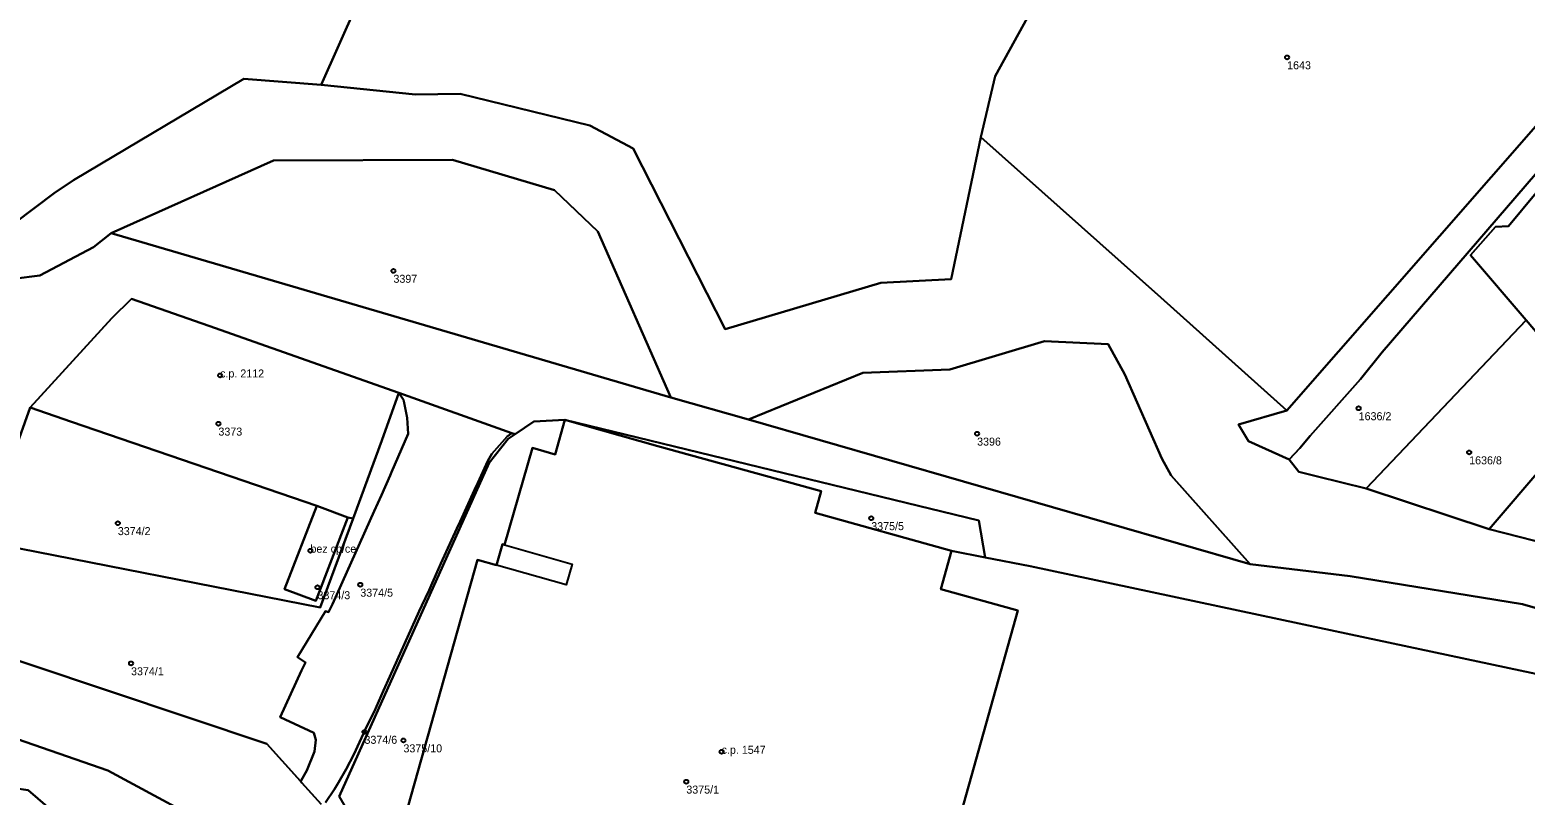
# Model space of a CAD drawing. Extents: x -878211 to -870363, y -1058464 to -1052522.
# Drawn here: x -875179 to -874992.2, y -1055893.9 to -1055798.3 of the extents above; entities that cross this region are included whole.
import ezdxf

# ---------------------------------------------------------------- set-up
doc = ezdxf.new("R2010")
doc.units = 0
for name, color, linetype in [('Definiční body', 7, 'Continuous'), ('Polygon budovy', 7, 'Continuous'), ('Polygon parcely', 7, 'Continuous')]:
    doc.layers.add(name, color=color, linetype=linetype)

msp = doc.modelspace()

# ---------------------------------------------------------------- linework, layer by layer
at = {"layer": 'Definiční body'}
for centre in [(-875021.92, -1055801.73994), (-875133.6, -1055828.40994), (-875155.26, -1055841.47994), (-875012.98, -1055845.57994), (-875155.47, -1055847.49994), (-875060.66, -1055848.74994), (-874999.17, -1055851.08994), (-875168.04, -1055859.92994), (-875073.89, -1055859.30994), (-875143.97, -1055863.36994), (-875143.09, -1055867.93994), (-875137.74, -1055867.61994), (-875166.39, -1055877.43994), (-875137.22, -1055885.99994), (-875132.35, -1055887.06994), (-875092.59, -1055888.48994), (-875097, -1055892.21994)]:
    msp.add_circle(centre, 0.25, dxfattribs=at)
at = {"layer": 'Polygon budovy'}
for points in [[(-875143.18, -1055857.78), (-875139.29, -1055859.23), (-875138.63, -1055859.35), (-875135.05, -1055849.62), (-875132.92, -1055843.64), (-875156.68, -1055835.29), (-875166.35, -1055831.89), (-875168.78, -1055834.3), (-875173.67, -1055839.67), (-875179, -1055845.49), (-875173.81, -1055847.25)], [(-875116.24, -1055850.5), (-875119.71, -1055862.63), (-875111.27, -1055865.03), (-875112.03, -1055867.63), (-875120.72, -1055865.17), (-875123.11, -1055864.5), (-875134.3, -1055904.27), (-875123.03, -1055907.5), (-875123.82, -1055910.41), (-875124.11, -1055911.45), (-875127.1, -1055922.39), (-875083.66, -1055934.48), (-875082.27, -1055929.65), (-875072.7, -1055932.34), (-875065.81, -1055907.59), (-875062.62, -1055895.94), (-875055.58, -1055870.85), (-875065.2, -1055868.18), (-875063.87, -1055863.39), (-875080.89, -1055858.65), (-875080.14, -1055855.95), (-875100.57, -1055850.31), (-875112.16, -1055847.03), (-875113.39, -1055851.34)], [(-875139.29, -1055859.23), (-875143.18, -1055857.78), (-875147.2, -1055868.19), (-875143.3, -1055869.61)]]:
    msp.add_lwpolyline(points, close=True, dxfattribs=at)
at = {"layer": 'Polygon parcely'}
for points in [[(-875196.14, -1055746.77), (-875221.44, -1055796.34), (-875211.93, -1055805.36), (-875193.1, -1055818.96), (-875183.5, -1055824.34), (-875175.98, -1055818.69), (-875173.6, -1055817.07), (-875152.31, -1055804.41), (-875142.64, -1055805.18), (-875127.49, -1055771.2), (-875145.37, -1055764.86), (-875194.25, -1055747.89)], [(-874952.22, -1055771.1), (-874955.36, -1055769.09), (-874963.98, -1055779.27), (-874983.78, -1055802.31), (-875021.96, -1055845.84), (-875028, -1055847.62), (-875026.73, -1055849.69), (-875021.65, -1055851.96), (-875020.35, -1055850.54), (-875019.04, -1055849.01), (-875012.74, -1055841.95), (-875010.03, -1055838.55), (-874984.92, -1055809.43), (-874983.89, -1055810.35), (-874983.28, -1055810.75), (-874967.25, -1055791.66), (-874961.28, -1055784.55), (-874957.16, -1055779.62), (-874950.72, -1055772.07)], [(-874931.26, -1055786.81), (-874949.01, -1055806.71), (-874965.44, -1055825.05), (-874974.2, -1055834.93), (-874982.75, -1055844.45), (-874996.66, -1055860.67), (-874965.04, -1055868.75), (-874942.59, -1055840.75), (-874911.22, -1055801.64), (-874927.92, -1055789.28)], [(-874983.89, -1055810.35), (-874984.92, -1055809.43), (-875010.03, -1055838.55), (-875012.74, -1055841.95), (-875019.04, -1055849.01), (-875020.35, -1055850.54), (-875021.65, -1055851.96), (-875020.46, -1055853.53), (-875018.12, -1055854.11), (-875012.02, -1055855.61), (-874992.04, -1055834.58), (-874999, -1055826.47), (-874995.86, -1055822.9), (-874994.24, -1055822.82)], [(-874982.93, -1055830.65), (-874974.52, -1055817.8), (-874983.28, -1055810.75), (-874983.89, -1055810.35), (-874994.24, -1055822.82), (-874995.86, -1055822.9), (-874999, -1055826.47), (-874992.04, -1055834.58), (-874990.14, -1055836.8), (-874988.28, -1055838.37)], [(-875098.94, -1055844.22), (-875108.07, -1055823.5), (-875113.49, -1055818.33), (-875126.2, -1055814.52), (-875148.59, -1055814.63), (-875168.88, -1055823.69)], [(-875173.81, -1055847.25), (-875143.18, -1055857.78), (-875139.29, -1055859.23), (-875138.63, -1055859.35), (-875135.05, -1055849.62), (-875132.92, -1055843.64), (-875156.68, -1055835.29), (-875166.35, -1055831.89), (-875168.78, -1055834.3), (-875173.67, -1055839.67), (-875179, -1055845.49)], [(-874990.14, -1055836.8), (-874992.04, -1055834.58), (-875012.02, -1055855.61), (-874996.66, -1055860.67), (-874982.75, -1055844.45), (-874988.28, -1055838.37)], [(-875026.52, -1055865.03), (-875036.39, -1055853.99), (-875037.56, -1055851.84), (-875042.21, -1055841.34), (-875044.3, -1055837.58), (-875052.23, -1055837.18), (-875064.06, -1055840.72), (-875074.96, -1055841.14), (-875089.23, -1055846.98)], [(-875143.18, -1055857.78), (-875173.81, -1055847.25), (-875179, -1055845.49), (-875180.77, -1055850.5), (-875184.82, -1055862.2), (-875142.77, -1055870.46), (-875138.63, -1055859.35), (-875139.29, -1055859.23), (-875143.3, -1055869.61), (-875147.2, -1055868.19)], [(-875116.05, -1055847.22), (-875118.4, -1055848.83), (-875119.25, -1055849.41), (-875121.65, -1055852.41), (-875131.11, -1055873.42), (-875140.39, -1055894.09), (-875134.36, -1055904.28), (-875123.82, -1055910.41), (-875123.03, -1055907.5), (-875134.3, -1055904.27), (-875123.11, -1055864.5), (-875120.72, -1055865.17), (-875119.97, -1055862.54), (-875119.71, -1055862.63), (-875116.24, -1055850.5), (-875113.39, -1055851.34), (-875112.16, -1055847.03)], [(-875100.57, -1055850.31), (-875080.14, -1055855.95), (-875080.89, -1055858.65), (-875063.87, -1055863.39), (-875059.66, -1055864.2), (-875060.43, -1055859.61), (-875112.16, -1055847.03)], [(-875139.29, -1055859.23), (-875143.18, -1055857.78), (-875147.2, -1055868.19), (-875143.3, -1055869.61)], [(-875154, -1055899.05), (-875169.29, -1055890.84), (-875213.42, -1055875.55), (-875227.09, -1055870.36), (-875210.75, -1055877.52), (-875199.25, -1055884.41), (-875189.94, -1055890.72), (-875184.67, -1055894.54), (-875183.42, -1055894.92), (-875180.95, -1055893.01), (-875179.24, -1055893.29), (-875171.69, -1055899.76), (-875163.8, -1055907.44), (-875160.61, -1055910.04), (-875159.26, -1055908.53), (-875157.84, -1055907.09), (-875154.8, -1055904.54), (-875152.56, -1055902.24)]]:
    msp.add_lwpolyline(points, close=True, dxfattribs=at)
for points in [[(-875127.49, -1055771.2), (-875142.64, -1055805.18), (-875130.83, -1055806.39), (-875125.26, -1055806.3), (-875109.04, -1055810.26), (-875103.65, -1055813.11), (-875092.15, -1055835.71), (-875072.71, -1055829.89), (-875063.92, -1055829.46), (-875060.19, -1055811.72), (-875058.41, -1055804.11), (-875043.16, -1055776.41)], [(-875043.16, -1055776.41), (-875058.41, -1055804.11), (-875060.19, -1055811.72), (-875037.68, -1055831.73), (-875021.96, -1055845.84), (-874983.78, -1055802.31)], [(-874965.04, -1055868.75), (-874996.66, -1055860.67), (-875012.02, -1055855.61), (-875018.12, -1055854.11), (-875020.46, -1055853.53), (-875021.65, -1055851.96), (-875026.73, -1055849.69), (-875028, -1055847.62), (-875021.96, -1055845.84), (-875037.68, -1055831.73), (-875060.19, -1055811.72), (-875063.92, -1055829.46), (-875072.71, -1055829.89), (-875092.15, -1055835.71), (-875103.65, -1055813.11), (-875109.04, -1055810.26), (-875125.26, -1055806.3), (-875130.83, -1055806.39), (-875142.64, -1055805.18), (-875152.31, -1055804.41), (-875173.6, -1055817.07), (-875175.98, -1055818.69), (-875183.5, -1055824.34)], [(-875187.7, -1055830.22), (-875177.77, -1055828.99), (-875171.1, -1055825.47), (-875168.88, -1055823.69), (-875148.59, -1055814.63), (-875126.2, -1055814.52), (-875113.49, -1055818.33), (-875108.07, -1055823.5), (-875098.94, -1055844.22), (-875089.23, -1055846.98), (-875074.96, -1055841.14), (-875064.06, -1055840.72), (-875052.23, -1055837.18), (-875044.3, -1055837.58), (-875042.21, -1055841.34), (-875037.56, -1055851.84), (-875036.39, -1055853.99), (-875026.52, -1055865.03), (-875014.05, -1055866.56), (-874992.52, -1055870.03), (-874969.13, -1055876.73), (-874947.79, -1055877.28), (-874928.95, -1055885.02), (-874901.63, -1055910.41)], [(-874901.63, -1055910.41), (-874928.95, -1055885.02), (-874947.79, -1055877.28), (-874969.13, -1055876.73), (-874992.52, -1055870.03), (-875014.05, -1055866.56), (-875026.52, -1055865.03), (-875089.23, -1055846.98), (-875098.94, -1055844.22), (-875168.88, -1055823.69), (-875171.1, -1055825.47), (-875177.77, -1055828.99), (-875187.7, -1055830.22)], [(-875180.77, -1055850.5), (-875179, -1055845.49), (-875173.67, -1055839.67), (-875168.78, -1055834.3), (-875166.35, -1055831.89), (-875156.68, -1055835.29), (-875132.92, -1055843.64), (-875118.79, -1055848.69), (-875118.4, -1055848.83), (-875116.05, -1055847.22), (-875112.16, -1055847.03), (-875060.43, -1055859.61), (-875059.66, -1055864.2), (-875054.01, -1055865.3), (-875017.87, -1055873.01), (-874960.48, -1055885.22), (-874936.84, -1055890.36), (-874901.43, -1055917.82)], [(-875189.05, -1055874.24), (-875149.43, -1055887.49), (-875145.2, -1055892.17), (-875145.13, -1055892.08), (-875144.41, -1055890.81), (-875143.46, -1055888.46), (-875143.29, -1055887), (-875143.54, -1055886.12), (-875147.74, -1055884.18), (-875145.08, -1055878.34), (-875144.57, -1055877.35), (-875145.6, -1055876.65), (-875142.09, -1055870.93), (-875141.7, -1055871.05), (-875141.23, -1055870.06), (-875135.99, -1055858.42), (-875135.09, -1055856.44), (-875134.01, -1055853.99), (-875133.86, -1055853.56), (-875131.74, -1055848.75), (-875131.88, -1055846.77), (-875132.31, -1055844.68), (-875132.36, -1055844.54), (-875132.92, -1055843.64), (-875135.05, -1055849.62), (-875138.63, -1055859.35), (-875142.77, -1055870.46), (-875184.82, -1055862.2)], [(-875142.1, -1055894.84), (-875140.95, -1055893.14), (-875140.45, -1055892.33), (-875139.49, -1055890.64), (-875138.54, -1055888.82), (-875136.88, -1055885.22), (-875136.02, -1055883.48), (-875134.85, -1055880.83), (-875134.03, -1055879.1), (-875130.38, -1055870.93), (-875130.03, -1055870.2), (-875129.15, -1055868.28), (-875128.77, -1055867.44), (-875127.96, -1055865.64), (-875127.66, -1055864.97), (-875125.67, -1055860.58), (-875125.26, -1055859.72), (-875123.47, -1055855.75), (-875123.06, -1055854.89), (-875121.79, -1055852.14), (-875121.31, -1055851.27), (-875119.38, -1055849.09), (-875118.79, -1055848.69), (-875132.92, -1055843.64), (-875132.36, -1055844.54), (-875132.31, -1055844.68), (-875131.88, -1055846.77), (-875131.74, -1055848.75), (-875133.86, -1055853.56), (-875134.01, -1055853.99), (-875135.09, -1055856.44), (-875135.99, -1055858.42), (-875141.23, -1055870.06), (-875141.7, -1055871.05), (-875142.09, -1055870.93), (-875145.6, -1055876.65), (-875144.57, -1055877.35), (-875145.08, -1055878.34), (-875147.74, -1055884.18), (-875143.54, -1055886.12), (-875143.29, -1055887), (-875143.46, -1055888.46), (-875144.41, -1055890.81), (-875145.13, -1055892.08), (-875145.2, -1055892.17), (-875145.04, -1055892.35), (-875142.62, -1055895.02)], [(-875062.62, -1055895.94), (-875055.58, -1055870.85), (-875065.2, -1055868.18), (-875063.87, -1055863.39), (-875080.89, -1055858.65), (-875080.14, -1055855.95), (-875100.57, -1055850.31), (-875112.16, -1055847.03), (-875113.39, -1055851.34), (-875116.24, -1055850.5), (-875119.71, -1055862.63), (-875119.97, -1055862.54), (-875120.72, -1055865.17), (-875123.11, -1055864.5), (-875134.3, -1055904.27)], [(-875140.39, -1055894.09), (-875131.11, -1055873.42), (-875121.65, -1055852.41), (-875119.25, -1055849.41), (-875118.4, -1055848.83), (-875118.79, -1055848.69), (-875119.38, -1055849.09), (-875121.31, -1055851.27), (-875121.79, -1055852.14), (-875123.06, -1055854.89), (-875123.47, -1055855.75), (-875125.26, -1055859.72), (-875125.67, -1055860.58), (-875127.66, -1055864.97), (-875127.96, -1055865.64), (-875128.77, -1055867.44), (-875129.15, -1055868.28), (-875130.03, -1055870.2), (-875130.38, -1055870.93), (-875134.03, -1055879.1), (-875134.85, -1055880.83), (-875136.02, -1055883.48), (-875136.88, -1055885.22), (-875138.54, -1055888.82), (-875139.49, -1055890.64), (-875140.45, -1055892.33), (-875140.95, -1055893.14), (-875142.1, -1055894.84)], [(-874901.43, -1055917.82), (-874936.84, -1055890.36), (-874960.48, -1055885.22), (-875017.87, -1055873.01), (-875054.01, -1055865.3), (-875059.66, -1055864.2), (-875063.87, -1055863.39), (-875065.2, -1055868.18), (-875055.58, -1055870.85), (-875062.62, -1055895.94)], [(-875142.62, -1055895.02), (-875145.04, -1055892.35), (-875145.2, -1055892.17), (-875149.43, -1055887.49), (-875189.05, -1055874.24)], [(-875213.42, -1055875.55), (-875169.29, -1055890.84), (-875154, -1055899.05)], [(-875171.69, -1055899.76), (-875179.24, -1055893.29), (-875180.95, -1055893.01), (-875183.42, -1055894.92)]]:
    msp.add_lwpolyline(points, dxfattribs=at)

# ---------------------------------------------------------------- texts
at = {"layer": 'Definiční body'}
for s, p in [('1643', (-875021.92, -1055803.229)), ('3397', (-875133.6, -1055829.899)), ('c.p. 2112', (-875155.26, -1055841.73)), ('1636/2', (-875012.98, -1055847.069)), ('3373', (-875155.47, -1055848.989)), ('3396', (-875060.66, -1055850.239)), ('1636/8', (-874999.17, -1055852.579)), ('3375/5', (-875073.89, -1055860.799)), ('3374/2', (-875168.04, -1055861.419)), ('bez cp/ce', (-875143.97, -1055863.62)), ('3374/3', (-875143.09, -1055869.429)), ('3374/5', (-875137.74, -1055869.109)), ('3374/1', (-875166.39, -1055878.929)), ('3374/6', (-875137.22, -1055887.489)), ('3375/10', (-875132.35, -1055888.559)), ('c.p. 1547', (-875092.59, -1055888.74)), ('3375/1', (-875097, -1055893.709))]:
    msp.add_text(s, height=0.999996, dxfattribs=at).set_placement(p)

doc.saveas('drawing.dxf')
